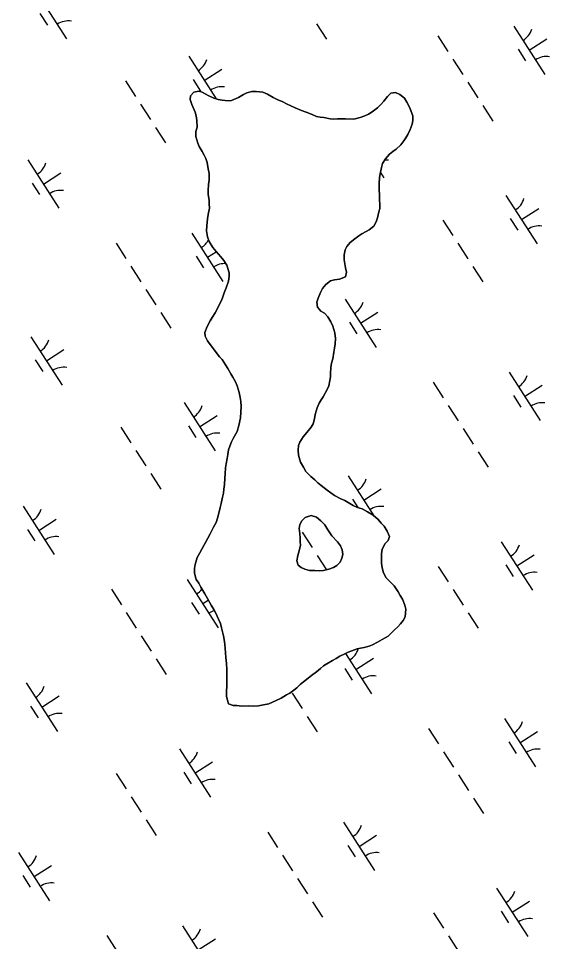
# Model space of a CAD drawing. Extents: x 3937982 to 3958556, y 219448 to 241894.
# Drawn here: x 3951720 to 3952182, y 232047 to 232850 of the extents above; entities that cross this region are included whole.
import ezdxf

# ---------------------------------------------------------------- set-up
doc = ezdxf.new("R2010")
doc.units = 0
doc.layers.add('V-TOPO-SHOR', color=7, linetype='Continuous')
doc.layers.add('V-WETL-SWMP', color=7, linetype='Continuous')

msp = doc.modelspace()

# ---------------------------------------------------------------- linework, layer by layer
at = {"layer": 'V-TOPO-SHOR'}
for points in [[(3951910.289, 232490.595), (3951911.837, 232495.811), (3951913.169, 232502.627), (3951913.668, 232512.437), (3951913.427, 232516.635), (3951912.99, 232520.033), (3951911.946, 232524.424), (3951910.287, 232530.209), (3951908.849, 232533.796), (3951906.609, 232537.775), (3951904.778, 232540.757), (3951902.13, 232545.332), (3951900.094, 232548.711), (3951897.249, 232553.084), (3951895.021, 232555.662), (3951891.984, 232559.432), (3951889.752, 232562.412), (3951886.71, 232566.381), (3951884.478, 232569.361), (3951882.436, 232573.541), (3951882.203, 232576.74), (3951884.152, 232581.762), (3951886.903, 232586.792), (3951888.474, 232589.808), (3951891.232, 232593.839), (3951892.803, 232596.856), (3951894.372, 232600.073), (3951896.526, 232604.497), (3951897.694, 232607.71), (3951899.06, 232611.124), (3951900.815, 232615.544), (3951902.759, 232621.165), (3951903.316, 232625.573), (3951903.285, 232628.573), (3951901.417, 232635.155), (3951898.773, 232639.331), (3951896.139, 232642.505), (3951891.892, 232647.064), (3951889.055, 232650.636), (3951886.002, 232655.807), (3951884.359, 232659.793), (3951883.507, 232664.984), (3951883.862, 232669.39), (3951884.402, 232675.398), (3951885.16, 232679.406), (3951886.106, 232684.819), (3951886.067, 232688.62), (3951885.836, 232691.817), (3951885.187, 232696.614), (3951885.15, 232700.214), (3951885.498, 232705.219), (3951885.86, 232709.024), (3951885.83, 232712.027), (3951885.799, 232715.025), (3951885.158, 232719.021), (3951884.103, 232724.411), (3951883.065, 232728.003), (3951881.638, 232730.791), (3951879.803, 232734.172), (3951877.359, 232738.35), (3951876.128, 232741.338), (3951874.47, 232747.123), (3951874.427, 232751.324), (3951875.387, 232755.135), (3951875.33, 232760.935), (3951874.687, 232765.131), (3951873.853, 232768.324), (3951870.986, 232774.896), (3951869.54, 232779.283), (3951869.71, 232782.288), (3951872.678, 232785.517), (3951876.87, 232786.562), (3951879.88, 232785.591), (3951885.113, 232782.644), (3951890.137, 232780.295), (3951893.749, 232779.33), (3951897.358, 232778.566), (3951902.365, 232778.017), (3951905.364, 232778.249), (3951911.536, 232781.112), (3951915.915, 232783.557), (3951918.7, 232784.987), (3951923.089, 232786.232), (3951926.892, 232786.07), (3951932.5, 232785.525), (3951936.518, 232783.967), (3951941.55, 232781.018), (3951945.169, 232779.252), (3951949.992, 232777.1), (3951953.211, 232775.333), (3951960.647, 232772.009), (3951966.072, 232769.662), (3951970.289, 232768.103), (3951975.311, 232766.155), (3951979.331, 232764.394), (3951982.338, 232763.825), (3951985.543, 232763.458), (3951990.958, 232762.311), (3951994.359, 232762.148), (3951997.358, 232762.377), (3952001.558, 232762.42)], [(3952001.558, 232762.42), (3952004.561, 232762.451), (3952011.567, 232762.123), (3952017.154, 232763.579), (3952021.34, 232765.023), (3952024.526, 232766.454), (3952027.506, 232768.486), (3952032.272, 232772.136), (3952035.045, 232774.966), (3952037.615, 232777.792), (3952040.775, 232781.825), (3952043.747, 232784.858), (3952047.743, 232785.298), (3952051.562, 232783.537), (3952055.597, 232780.377), (3952057.632, 232776.795), (3952059.261, 232774.21), (3952060.69, 232771.224), (3952062.955, 232765.045), (3952062.795, 232761.042), (3952062.228, 232757.834), (3952060.475, 232753.016), (3952058.517, 232748.795), (3952056.746, 232745.974), (3952055.173, 232743.357), (3952052.408, 232739.728), (3952048.443, 232736.087), (3952045.463, 232734.055), (3952042.686, 232731.626), (3952039.125, 232727.788), (3952036.567, 232723.561), (3952035.6, 232720.151), (3952034.656, 232714.738), (3952034.091, 232711.333), (3952033.745, 232705.928), (3952033.788, 232701.725), (3952033.853, 232695.323), (3952034.091, 232691.524), (3952034.121, 232688.524), (3952034.162, 232684.522), (3952033.392, 232681.514), (3952032.243, 232676.5), (3952031.08, 232672.888), (3952028.915, 232669.265), (3952024.946, 232666.023), (3952022.364, 232664.397), (3952018.581, 232662.357), (3952015.999, 232660.731), (3952012.624, 232658.095), (3952008.456, 232654.851), (3952005.488, 232651.42), (3952004.118, 232648.406), (3952003.162, 232644.193), (3952003.205, 232639.993), (3952003.842, 232636.398), (3952004.477, 232633.003), (3952005.316, 232629.009), (3952004.356, 232625.2), (3951999.176, 232622.945), (3951994.98, 232622.503), (3951991.388, 232621.466), (3951987.419, 232618.423), (3951984.451, 232614.993), (3951982.688, 232611.374), (3951980.736, 232606.553), (3951979.372, 232602.936), (3951980.015, 232598.742), (3951982.85, 232595.371), (3951986.272, 232593.405), (3951989.104, 232590.23), (3951991.748, 232586.056), (3951993.389, 232582.071), (3951995.246, 232576.488), (3951995.699, 232571.491), (3951995.543, 232566.887), (3951994.982, 232563.082), (3951994.417, 232559.674), (3951993.276, 232553.862), (3951992.313, 232550.051), (3951991.752, 232546.243), (3951991.406, 232541.037), (3951991.437, 232538.037), (3951990.87, 232534.83), (3951989.913, 232530.418), (3951988.742, 232527.604), (3951985.008, 232520.764), (3951983.235, 232518.147), (3951981.664, 232515.329), (3951979.706, 232511.108), (3951978.162, 232505.49), (3951977.402, 232501.681), (3951976.245, 232497.267), (3951974.674, 232494.251), (3951970.719, 232489.809), (3951967.557, 232485.975), (3951964.803, 232481.344), (3951963.631, 232478.532), (3951963.271, 232474.526), (3951963.715, 232470.129), (3951965.38, 232463.944), (3951967.826, 232459.568)], [(3951876.817, 232358.806), (3951874.783, 232361.987), (3951873.327, 232367.576), (3951873.288, 232371.377), (3951873.851, 232374.983), (3951875.588, 232381.203), (3951877.75, 232385.027), (3951879.911, 232388.848), (3951882.659, 232394.079), (3951884.822, 232397.903), (3951886.784, 232401.724), (3951889.725, 232407.557), (3951891.886, 232411.579), (3951893.248, 232415.395), (3951894.593, 232420.809), (3951895.556, 232424.42), (3951896.32, 232428.031), (3951897.663, 232433.646), (3951898.429, 232437.054), (3951898.796, 232440.46), (3951899.353, 232444.667), (3951899.697, 232450.071), (3951899.859, 232453.874), (3951900.207, 232459.08), (3951900.571, 232462.486), (3951901.526, 232467.096), (3951902.089, 232470.705), (3951902.849, 232474.713), (3951903.815, 232477.924), (3951905.378, 232481.742), (3951906.748, 232484.555), (3951910.289, 232490.595)], [(3951967.826, 232459.568), (3951969.863, 232455.787), (3951974.31, 232451.431), (3951977.742, 232448.466), (3951980.368, 232446.092), (3951983.392, 232443.72), (3951988.437, 232439.569), (3951991.66, 232437.202), (3951994.884, 232435.035), (3952000.315, 232432.088), (3952003.733, 232430.523), (3952006.752, 232428.754), (3952011.178, 232426.396), (3952014.796, 232424.633), (3952018.813, 232423.273), (3952023.439, 232420.719), (3952028.473, 232417.768), (3952032.71, 232414.01), (3952035.543, 232411.038), (3952037.97, 232408.462), (3952040.618, 232403.889), (3952042.666, 232399.307), (3952041.498, 232395.893), (3952038.926, 232393.268), (3952036.374, 232388.238), (3952035.815, 232384.232), (3952035.668, 232379.028), (3952035.698, 232376.028), (3952036.339, 232372.032), (3952037.585, 232367.643), (3952039.827, 232363.465), (3952042.86, 232360.295), (3952046.702, 232356.332), (3952050.155, 232351.165), (3952051.986, 232348.183), (3952053.823, 232344.802), (3952055.875, 232339.621), (3952056.711, 232336.227), (3952056.379, 232329.422), (3952054.61, 232326.403), (3952052.24, 232323.378), (3952049.862, 232320.951), (3952047.091, 232318.123), (3952041.545, 232312.665), (3952036.372, 232309.812), (3952032.192, 232307.567), (3952027.816, 232305.122), (3952025.028, 232303.893), (3952020.637, 232302.849), (3952017.442, 232302.216), (3952014.448, 232301.585), (3952010.064, 232299.941), (3952006.875, 232298.708), (3952003.887, 232297.477), (3951999.506, 232295.23), (3951996.323, 232293.397), (3951993.143, 232291.564), (3951988.168, 232288.713), (3951985.186, 232286.883), (3951982.809, 232284.658), (3951979.237, 232281.82), (3951974.867, 232278.576), (3951971.891, 232276.145), (3951967.922, 232272.903), (3951965.145, 232270.673), (3951962.173, 232267.642), (3951959.593, 232265.614), (3951956.017, 232263.179), (3951953.229, 232261.749), (3951948.458, 232258.899), (3951944.28, 232256.656), (3951937.904, 232253.99), (3951933.114, 232252.941), (3951928.92, 232252.097), (3951924.121, 232251.849), (3951919.716, 232252.005), (3951914.117, 232251.948), (3951909.91, 232252.304), (3951906.908, 232252.474), (3951902.693, 232253.832), (3951901.028, 232260.218), (3951900.995, 232263.419), (3951901.323, 232270.623), (3951901.29, 232273.626), (3951901.253, 232277.226), (3951901.188, 232283.829), (3951901.134, 232289.029), (3951900.483, 232294.024), (3951899.799, 232302.22), (3951899.142, 232308.016), (3951898.29, 232313.009), (3951896.619, 232319.995), (3951895.779, 232323.787), (3951894.143, 232327.371), (3951891.687, 232332.75), (3951889.854, 232335.93), (3951887.814, 232339.713), (3951884.355, 232345.48), (3951882.313, 232349.459), (3951878.654, 232355.224), (3951876.817, 232358.806)], [(3951992.52, 232399.879), (3951990.691, 232402.66), (3951989.065, 232405.245), (3951986.421, 232409.418), (3951982.985, 232412.984), (3951979.151, 232416.148), (3951974.533, 232417.701), (3951969.349, 232415.847), (3951966.38, 232412.816), (3951964.811, 232409.799), (3951964.047, 232406.191), (3951964.69, 232401.796), (3951965.128, 232398.2), (3951965.161, 232394.798), (3951965.194, 232391.797), (3951964.045, 232386.784), (3951962.884, 232382.77), (3951962.13, 232378.162), (3951963.168, 232374.369), (3951965.991, 232372.399), (3951969.208, 232370.83), (3951973.021, 232369.669), (3951977.621, 232369.716), (3951981.625, 232369.556), (3951985.424, 232369.796), (3951990.016, 232370.842), (3951993.999, 232372.483), (3951996.784, 232374.113), (3951999.756, 232376.943), (3952001.323, 232380.359), (3952002.089, 232383.769), (3952001.646, 232387.767), (3952000.213, 232391.152), (3951997.374, 232394.724), (3951992.52, 232399.879)]]:
    msp.add_lwpolyline(points, dxfattribs=at)
at = {"layer": 'V-WETL-SWMP'}
for p, q in [((3951735.031, 232874.086), (3951762.094, 232832.043)), ((3951738.827, 232853.934), (3951745.322, 232843.843)), ((3951979.142, 232845.058), (3951987.802, 232831.604)), ((3952150.594, 232843.127), (3952177.656, 232801.083)), ((3952084.729, 232834.532), (3952093.389, 232821.078)), ((3952164.125, 232822.105), (3952179.261, 232831.848)), ((3952154.39, 232822.974), (3952160.885, 232812.884)), ((3951868.161, 232816.787), (3951891.965, 232779.806)), ((3952097.719, 232814.351), (3952106.379, 232800.897)), ((3951881.692, 232795.766), (3951896.827, 232805.508)), ((3951813.295, 232795.39), (3951821.955, 232781.936)), ((3951871.957, 232796.635), (3951878.452, 232786.545)), ((3952110.709, 232794.17), (3952119.369, 232780.716)), ((3951826.285, 232775.21), (3951834.944, 232761.756)), ((3952123.699, 232773.99), (3952132.358, 232760.536)), ((3951839.274, 232755.029), (3951847.934, 232741.575)), ((3951728.293, 232726.758), (3951755.356, 232684.715)), ((3951741.825, 232705.736), (3951756.96, 232715.479)), ((3952034.818, 232715.669), (3952037.789, 232711.054)), ((3951732.089, 232706.605), (3951738.584, 232696.515)), ((3952143.856, 232695.799), (3952170.918, 232653.755)), ((3952157.387, 232674.777), (3952172.522, 232684.519)), ((3952147.652, 232675.646), (3952154.147, 232665.556)), ((3952088.99, 232674.402), (3952097.65, 232660.948)), ((3951870.859, 232663.068), (3951897.922, 232621.024)), ((3951804.994, 232654.473), (3951813.654, 232641.019)), ((3952101.98, 232654.221), (3952110.64, 232640.767)), ((3951874.655, 232642.915), (3951881.15, 232632.825)), ((3951884.39, 232642.046), (3951892.002, 232646.946)), ((3951817.984, 232634.292), (3951826.644, 232620.838)), ((3952114.97, 232634.04), (3952123.629, 232620.586)), ((3951830.974, 232614.111), (3951839.634, 232600.657)), ((3952003.989, 232605.769), (3952031.051, 232563.726)), ((3951843.964, 232593.931), (3951852.624, 232580.477)), ((3952017.52, 232584.747), (3952032.655, 232594.49)), ((3952007.785, 232585.617), (3952014.279, 232575.526)), ((3951730.992, 232573.038), (3951758.054, 232530.995)), ((3951744.523, 232552.017), (3951759.659, 232561.759)), ((3951734.788, 232552.886), (3951741.283, 232542.795)), ((3952146.554, 232542.079), (3952173.617, 232500.036)), ((3952080.689, 232533.484), (3952089.349, 232520.03)), ((3952160.086, 232521.057), (3952175.221, 232530.8)), ((3951864.121, 232515.74), (3951891.184, 232473.696)), ((3952150.35, 232521.927), (3952156.845, 232511.836)), ((3952093.679, 232513.303), (3952102.339, 232499.849)), ((3951877.652, 232494.718), (3951892.788, 232504.46)), ((3951809.255, 232494.343), (3951817.915, 232480.889)), ((3951867.917, 232495.587), (3951874.412, 232485.497)), ((3952106.669, 232493.123), (3952115.329, 232479.669)), ((3951822.245, 232474.162), (3951830.905, 232460.708)), ((3952119.659, 232472.942), (3952128.319, 232459.488)), ((3951835.235, 232453.981), (3951843.895, 232440.527)), ((3952006.687, 232452.049), (3952029.126, 232417.189)), ((3952020.218, 232431.028), (3952035.354, 232440.77)), ((3952010.483, 232431.897), (3952015.26, 232424.476)), ((3951724.254, 232425.71), (3951751.316, 232383.667)), ((3951737.785, 232404.688), (3951752.921, 232414.431)), ((3951728.05, 232405.558), (3951734.545, 232395.467)), ((3951966.802, 232403.093), (3951975.462, 232389.639)), ((3952139.816, 232394.751), (3952166.879, 232352.708)), ((3951979.792, 232382.912), (3951987.875, 232370.354)), ((3952153.348, 232373.729), (3952168.483, 232383.472)), ((3952084.95, 232373.354), (3952093.61, 232359.9)), ((3952143.612, 232374.598), (3952150.107, 232364.508)), ((3951866.82, 232362.02), (3951893.882, 232319.977)), ((3951800.955, 232353.425), (3951809.615, 232339.971)), ((3952097.94, 232353.173), (3952106.6, 232339.719)), ((3951870.616, 232341.868), (3951877.111, 232331.777)), ((3951880.351, 232340.998), (3951885.179, 232344.106)), ((3951813.945, 232333.244), (3951822.605, 232319.79)), ((3952110.93, 232332.992), (3952119.59, 232319.538)), ((3951826.935, 232313.063), (3951835.595, 232299.61)), ((3952004.46, 232297.713), (3952027.011, 232262.678)), ((3951839.925, 232292.883), (3951848.585, 232279.429)), ((3952013.48, 232283.7), (3952028.616, 232293.442)), ((3952003.745, 232284.569), (3952010.24, 232274.479)), ((3951726.953, 232271.99), (3951754.015, 232229.947)), ((3951740.484, 232250.969), (3951755.619, 232260.711)), ((3951958.073, 232263.144), (3951966.733, 232249.69)), ((3951730.749, 232251.838), (3951737.244, 232241.748)), ((3951971.063, 232242.963), (3951979.723, 232229.509)), ((3952142.515, 232241.031), (3952169.577, 232198.988)), ((3952076.65, 232232.436), (3952085.31, 232218.982)), ((3952156.046, 232220.01), (3952171.182, 232229.752)), ((3952146.311, 232220.879), (3952152.806, 232210.788)), ((3951860.082, 232214.692), (3951887.144, 232172.649)), ((3952089.64, 232212.255), (3952098.3, 232198.802)), ((3951873.613, 232193.67), (3951888.749, 232203.413)), ((3951863.878, 232194.539), (3951870.373, 232184.449)), ((3951805.216, 232193.295), (3951813.876, 232179.841)), ((3952102.63, 232192.075), (3952111.29, 232178.621)), ((3951818.206, 232173.114), (3951826.866, 232159.66)), ((3952115.62, 232171.894), (3952124.28, 232158.44)), ((3951831.196, 232152.933), (3951839.856, 232139.479)), ((3952002.648, 232151.002), (3952029.71, 232108.958)), ((3951936.783, 232142.407), (3951945.443, 232128.953)), ((3952016.179, 232129.98), (3952031.314, 232139.722)), ((3952006.444, 232130.849), (3952012.939, 232120.759)), ((3951720.215, 232124.662), (3951747.277, 232082.619)), ((3951949.773, 232122.226), (3951958.433, 232108.772)), ((3951733.746, 232103.641), (3951748.881, 232113.383)), ((3951724.011, 232104.51), (3951730.506, 232094.42)), ((3951962.763, 232102.045), (3951971.422, 232088.591)), ((3952135.777, 232093.703), (3952162.839, 232051.66)), ((3951975.752, 232081.864), (3951984.412, 232068.411)), ((3952149.308, 232072.681), (3952164.444, 232082.424)), ((3952139.573, 232073.551), (3952146.068, 232063.46)), ((3952080.911, 232072.306), (3952089.571, 232058.852)), ((3951862.78, 232060.972), (3951889.843, 232018.929)), ((3951796.915, 232052.377), (3951805.575, 232038.923)), ((3951876.312, 232039.951), (3951891.447, 232049.693)), ((3952093.901, 232052.125), (3952102.561, 232038.671))]:
    msp.add_line(p, q, dxfattribs=at)
for points in [[(3952035.601, 232720.151), (3952036.567, 232723.562), (3952039.125, 232727.789), (3952042.687, 232731.627), (3952045.463, 232734.056), (3952048.444, 232736.087), (3952052.408, 232739.729), (3952055.172, 232743.358), (3952056.746, 232745.975), (3952058.518, 232748.794), (3952060.476, 232753.015), (3952062.228, 232757.835), (3952062.795, 232761.042), (3952062.955, 232765.045), (3952060.691, 232771.224), (3952059.26, 232774.211), (3952057.633, 232776.795), (3952055.596, 232780.376), (3952051.563, 232783.536), (3952047.743, 232785.298), (3952043.746, 232784.857), (3952040.776, 232781.825), (3952037.616, 232777.792), (3952035.044, 232774.965), (3952032.272, 232772.136), (3952027.507, 232768.486), (3952024.526, 232766.455), (3952021.34, 232765.022), (3952017.153, 232763.579), (3952011.566, 232762.122), (3952004.56, 232762.45), (3952001.559, 232762.42), (3951997.358, 232762.377), (3951994.359, 232762.147), (3951990.957, 232762.312), (3951985.543, 232763.458), (3951982.338, 232763.825), (3951979.331, 232764.395), (3951975.312, 232766.155), (3951970.29, 232768.104), (3951966.073, 232769.662), (3951960.647, 232772.008), (3951953.211, 232775.333), (3951949.991, 232777.101), (3951945.168, 232779.253), (3951941.549, 232781.017), (3951936.517, 232783.967), (3951932.5, 232785.526), (3951926.892, 232786.07), (3951923.089, 232786.231), (3951918.7, 232784.986), (3951915.914, 232783.557), (3951911.537, 232781.112), (3951905.364, 232778.248), (3951902.365, 232778.017), (3951897.358, 232778.567), (3951893.749, 232779.33), (3951890.137, 232780.294), (3951885.112, 232782.644), (3951879.88, 232785.592), (3951876.869, 232786.561), (3951872.678, 232785.518), (3951869.71, 232782.287), (3951869.54, 232779.284), (3951870.985, 232774.897), (3951873.853, 232768.324), (3951874.686, 232765.131), (3951875.329, 232760.936), (3951875.388, 232755.135), (3951874.426, 232751.324), (3951874.469, 232747.123), (3951876.128, 232741.338), (3951877.359, 232738.349), (3951879.803, 232734.172), (3951881.638, 232730.79), (3951883.066, 232728.003), (3951884.103, 232724.412), (3951885.158, 232719.021), (3951885.799, 232715.026), (3951885.83, 232712.026), (3951885.86, 232709.025), (3951885.499, 232705.22), (3951885.15, 232700.214), (3951885.186, 232696.614), (3951885.835, 232691.818), (3951886.068, 232688.62), (3951886.106, 232684.819), (3951885.161, 232679.407), (3951884.402, 232675.398), (3951883.862, 232669.39), (3951883.507, 232664.985), (3951884.36, 232659.792), (3951886.001, 232655.807), (3951889.055, 232650.636), (3951891.892, 232647.064), (3951896.14, 232642.505), (3951898.773, 232639.331), (3951901.417, 232635.156), (3951903.284, 232628.573), (3951903.315, 232625.572), (3951902.759, 232621.165)], [(3952042.861, 232360.295), (3952039.828, 232363.465), (3952037.585, 232367.644), (3952036.339, 232372.033), (3952035.699, 232376.028), (3952035.668, 232379.029), (3952035.815, 232384.232), (3952036.375, 232388.239), (3952038.925, 232393.267), (3952041.499, 232395.894), (3952042.665, 232399.307), (3952040.617, 232403.888), (3952037.97, 232408.463), (3952035.543, 232411.039), (3952032.711, 232414.011), (3952028.472, 232417.769), (3952023.44, 232420.719), (3952018.812, 232423.273), (3952014.797, 232424.633), (3952011.178, 232426.397), (3952006.752, 232428.753), (3952003.733, 232430.523), (3952000.316, 232432.088), (3951994.884, 232435.034), (3951991.661, 232437.202), (3951988.436, 232439.57), (3951983.392, 232443.721), (3951980.367, 232446.091), (3951977.742, 232448.465), (3951974.31, 232451.431), (3951969.864, 232455.788), (3951967.825, 232459.568), (3951965.38, 232463.945), (3951963.716, 232470.13), (3951963.271, 232474.527), (3951963.631, 232478.532), (3951964.803, 232481.345), (3951967.557, 232485.975), (3951970.719, 232489.808), (3951974.675, 232494.25), (3951976.245, 232497.267), (3951977.401, 232501.681), (3951978.162, 232505.49), (3951979.706, 232511.107), (3951981.663, 232515.329), (3951983.235, 232518.146), (3951985.009, 232520.765), (3951988.741, 232527.605), (3951989.913, 232530.418), (3951990.869, 232534.829), (3951991.436, 232538.036), (3951991.406, 232541.037), (3951991.753, 232546.243), (3951992.314, 232550.05), (3951993.276, 232553.861), (3951994.417, 232559.674), (3951994.983, 232563.081), (3951995.544, 232566.888), (3951995.698, 232571.492), (3951995.247, 232576.489), (3951993.389, 232582.072), (3951991.748, 232586.057), (3951989.105, 232590.231), (3951986.272, 232593.404), (3951982.85, 232595.37), (3951980.015, 232598.742), (3951979.372, 232602.937), (3951980.736, 232606.552), (3951982.688, 232611.374), (3951984.451, 232614.993), (3951987.418, 232618.424), (3951991.388, 232621.466), (3951994.979, 232622.503), (3951999.176, 232622.946), (3952004.355, 232625.199), (3952005.316, 232629.01), (3952004.476, 232633.003), (3952003.841, 232636.398), (3952003.204, 232639.993), (3952003.161, 232644.194), (3952004.119, 232648.405), (3952005.489, 232651.42), (3952008.455, 232654.851), (3952012.624, 232658.095), (3952015.998, 232660.73), (3952018.582, 232662.357), (3952022.363, 232664.396), (3952024.947, 232666.023), (3952028.916, 232669.264), (3952031.08, 232672.888), (3952032.244, 232676.501), (3952033.393, 232681.514), (3952034.163, 232684.523), (3952034.122, 232688.524), (3952034.091, 232691.525), (3952033.853, 232695.324), (3952033.788, 232701.726), (3952033.745, 232705.927), (3952034.09, 232711.332), (3952034.656, 232714.739), (3952035.601, 232720.151)], [(3951902.759, 232621.165), (3951900.816, 232615.543), (3951899.06, 232611.124), (3951897.694, 232607.709), (3951896.527, 232604.496), (3951894.371, 232600.072), (3951892.803, 232596.855), (3951891.233, 232593.838), (3951888.473, 232589.808), (3951886.903, 232586.791), (3951884.153, 232581.762), (3951882.203, 232576.74), (3951882.436, 232573.541), (3951884.479, 232569.361), (3951886.71, 232566.382), (3951889.752, 232562.412), (3951891.983, 232559.433), (3951895.022, 232555.663), (3951897.249, 232553.084), (3951900.095, 232548.712), (3951902.13, 232545.331), (3951904.777, 232540.757), (3951906.608, 232537.774), (3951908.85, 232533.795), (3951910.286, 232530.209), (3951911.946, 232524.424), (3951912.991, 232520.033), (3951913.426, 232516.636), (3951913.668, 232512.437), (3951913.168, 232502.628), (3951911.837, 232495.812), (3951910.289, 232490.595)], [(3951910.289, 232490.595), (3951906.749, 232484.556), (3951905.377, 232481.741), (3951903.816, 232477.924), (3951902.848, 232474.713), (3951902.088, 232470.704), (3951901.525, 232467.097), (3951900.571, 232462.486), (3951900.206, 232459.081), (3951899.859, 232453.875), (3951899.697, 232450.072), (3951899.352, 232444.667), (3951898.795, 232440.46), (3951898.429, 232437.055), (3951897.663, 232433.646), (3951896.32, 232428.03), (3951895.556, 232424.421), (3951894.593, 232420.81), (3951893.247, 232415.394), (3951891.886, 232411.579), (3951889.726, 232407.556), (3951886.784, 232401.724), (3951884.822, 232397.902), (3951882.66, 232394.079), (3951879.912, 232388.849), (3951877.75, 232385.026), (3951875.588, 232381.203), (3951873.851, 232374.983), (3951873.287, 232371.376), (3951873.326, 232367.575), (3951874.783, 232361.987), (3951876.816, 232358.807), (3951878.654, 232355.224), (3951882.313, 232349.459), (3951884.355, 232345.479), (3951887.815, 232339.712), (3951889.854, 232335.931), (3951891.687, 232332.749), (3951894.142, 232327.372), (3951895.779, 232323.787), (3951896.618, 232319.994), (3951898.29, 232313.009), (3951899.141, 232308.016), (3951899.8, 232302.22), (3951900.483, 232294.024), (3951901.134, 232289.029), (3951901.187, 232283.828), (3951901.254, 232277.226), (3951901.291, 232273.625), (3951901.322, 232270.624), (3951900.995, 232263.418), (3951901.027, 232260.218), (3951902.693, 232253.832), (3951906.908, 232252.475), (3951909.911, 232252.305), (3951914.116, 232251.948), (3951919.717, 232252.005), (3951924.121, 232251.849), (3951928.92, 232252.098), (3951933.113, 232252.941), (3951937.904, 232253.99), (3951944.279, 232256.656), (3951948.458, 232258.899), (3951953.23, 232261.749), (3951956.017, 232263.178), (3951959.593, 232265.615), (3951962.174, 232267.642), (3951965.144, 232270.673), (3951967.922, 232272.902), (3951971.891, 232276.144), (3951974.867, 232278.575), (3951979.236, 232281.82), (3951982.808, 232284.658), (3951985.186, 232286.882), (3951988.169, 232288.713), (3951993.142, 232291.565), (3951996.324, 232293.398), (3951999.507, 232295.231), (3952003.886, 232297.476), (3952006.874, 232298.707), (3952010.063, 232299.94), (3952014.448, 232301.585), (3952017.442, 232302.216), (3952020.637, 232302.849), (3952025.028, 232303.894), (3952027.816, 232305.122), (3952032.193, 232307.568), (3952036.372, 232309.811), (3952041.545, 232312.665), (3952047.091, 232318.123), (3952049.863, 232320.952), (3952052.24, 232323.377), (3952054.61, 232326.402), (3952056.38, 232329.421), (3952056.711, 232336.227), (3952055.876, 232339.62), (3952053.823, 232344.801), (3952051.987, 232348.183), (3952050.156, 232351.166), (3952046.703, 232356.333), (3952042.861, 232360.295)]]:
    msp.add_lwpolyline(points, dxfattribs=at)
msp.add_lwpolyline([(3951992.521, 232399.878), (3951997.375, 232394.725), (3952000.212, 232391.153), (3952001.647, 232387.766), (3952002.088, 232383.769), (3952001.322, 232380.36), (3951999.756, 232376.943), (3951996.784, 232374.112), (3951994, 232372.483), (3951990.015, 232370.842), (3951985.424, 232369.795), (3951981.625, 232369.556), (3951977.622, 232369.715), (3951973.021, 232369.669), (3951969.208, 232370.83), (3951965.99, 232372.398), (3951963.169, 232374.37), (3951962.13, 232378.161), (3951962.884, 232382.77), (3951964.044, 232386.784), (3951965.193, 232391.797), (3951965.162, 232394.798), (3951965.128, 232398.199), (3951964.691, 232401.796), (3951964.046, 232406.191), (3951964.81, 232409.8), (3951966.38, 232412.817), (3951969.35, 232415.848), (3951974.533, 232417.701), (3951979.151, 232416.148), (3951982.984, 232412.985), (3951986.422, 232409.419), (3951989.065, 232405.244), (3951990.692, 232402.66)], close=True, dxfattribs=at)
for centre, start, end in [((3951763.712, 232829.967), 81.996677, 123.540335), ((3952149.375, 232845.459), 301.99668, 343.540338), ((3951866.941, 232819.12), 301.99668, 343.540338), ((3952179.275, 232799.008), 81.996677, 123.540335), ((3951896.841, 232772.668), 81.996677, 123.540335), ((3951727.074, 232729.091), 301.99668, 343.540338), ((3952039.407, 232708.978), 81.996677, 93.314491), ((3951756.974, 232682.639), 81.996677, 123.540335), ((3952142.637, 232698.131), 301.99668, 343.540338), ((3952172.537, 232651.68), 81.996677, 123.540335), ((3951869.64, 232665.4), 301.99668, 333.010882), ((3951899.54, 232618.949), 86.7528, 123.540335), ((3952002.769, 232608.102), 301.99668, 343.540338), ((3952032.669, 232561.65), 81.996677, 123.540335), ((3951729.773, 232575.371), 301.99668, 343.540338), ((3951759.673, 232528.919), 81.996677, 123.540335), ((3952145.335, 232544.412), 301.99668, 343.540338), ((3952175.235, 232497.96), 81.996677, 123.540335), ((3951862.902, 232518.072), 301.99668, 343.540338), ((3951892.802, 232471.621), 81.996677, 123.540335), ((3952005.468, 232454.382), 301.99668, 343.540338), ((3951723.035, 232428.043), 301.99668, 343.540338), ((3952035.368, 232407.93), 81.996677, 123.540335), ((3951752.935, 232381.591), 81.996677, 123.540335), ((3952138.597, 232397.084), 301.99668, 343.540338), ((3952168.497, 232350.632), 81.996677, 123.540335), ((3951865.601, 232364.353), 301.99668, 322.755213), ((3951895.501, 232317.901), 106.467869, 123.540335), ((3951998.73, 232307.054), 301.99668, 342.718315), ((3952028.63, 232260.602), 81.996677, 123.540335), ((3951725.733, 232274.323), 301.99668, 343.540338), ((3951755.633, 232227.871), 81.996677, 123.540335), ((3952141.296, 232243.364), 301.99668, 343.540338), ((3951858.863, 232217.025), 301.99668, 343.540338), ((3952171.196, 232196.912), 81.996677, 123.540335), ((3951888.763, 232170.573), 81.996677, 123.540335), ((3952001.428, 232153.334), 301.99668, 343.540338), ((3951718.995, 232126.995), 301.99668, 343.540338), ((3952031.328, 232106.883), 81.996677, 123.540335), ((3951748.895, 232080.543), 81.996677, 123.540335), ((3952134.558, 232096.036), 301.99668, 343.540338), ((3952164.458, 232049.584), 81.996677, 123.540335), ((3951861.561, 232063.305), 301.99668, 343.540338)]:
    msp.add_arc(centre, 17.623, start, end, dxfattribs=at)

doc.saveas('drawing.dxf')
